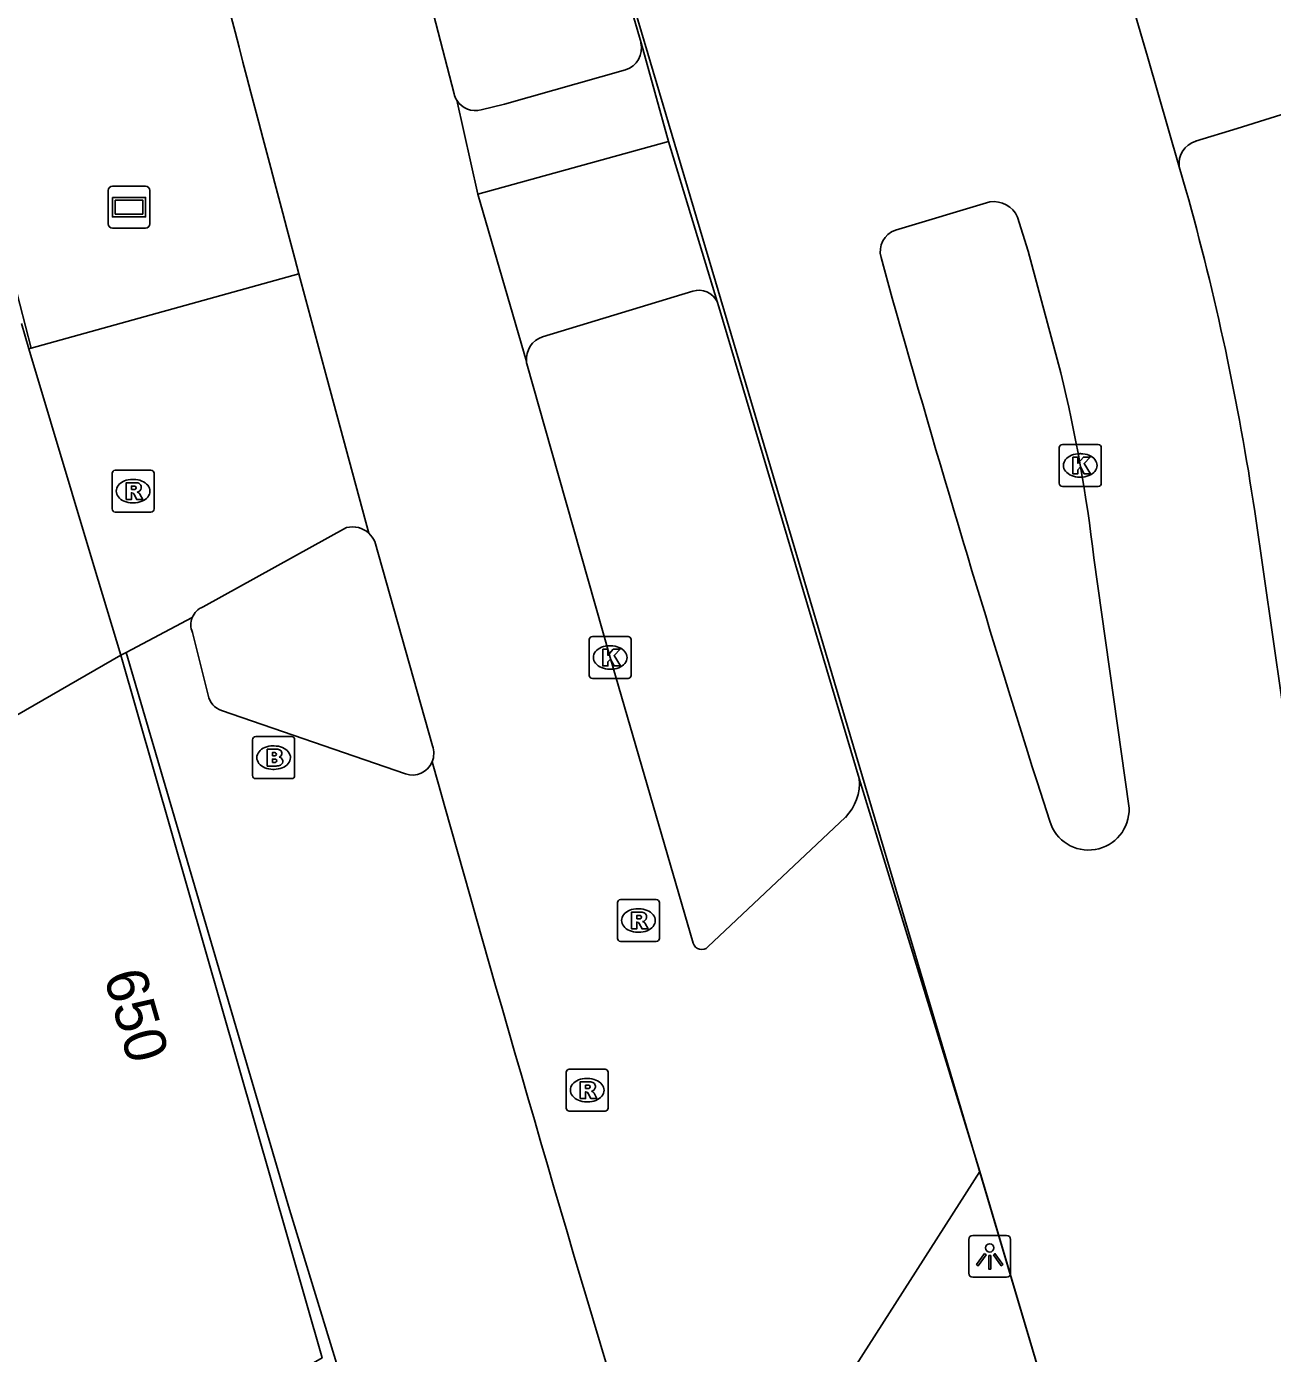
# Model space of a CAD drawing. Extents: x 155018 to 156648, y 383980 to 385733.
# Drawn here: x 156006.43 to 156036.11, y 385052.88 to 385084.51 of the extents above; entities that cross this region are included whole.
import ezdxf

# ---------------------------------------------------------------- set-up
doc = ezdxf.new("R2010")
doc.units = 0
for name, color, linetype in [('IMGEO_Brandkraan', 7, 'Continuous'), ('IMGEO_Fietspad_gesloten', 7, 'Continuous'), ('IMGEO_Kolk', 7, 'Continuous'), ('IMGEO_Lichtpunt', 7, 'Continuous'), ('IMGEO_Lijnafwatering', 7, 'Continuous'), ('IMGEO_Pand', 7, 'Continuous'), ('IMGEO_Pand_nummerreeks', 7, 'Continuous'), ('IMGEO_Parkeervlak_open', 7, 'Continuous'), ('IMGEO_Reclamebord', 7, 'Continuous'), ('IMGEO_Rijbaan_lokaal_gesloten', 7, 'Continuous'), ('IMGEO_Rijbaan_regionaal_gesloten', 7, 'Continuous'), ('IMGEO_Rioolput', 7, 'Continuous'), ('IMGEO_Voetpad_gesloten', 7, 'Continuous')]:
    doc.layers.add(name, color=color, linetype=linetype)

msp = doc.modelspace()

# ---------------------------------------------------------------- linework, layer by layer
at = {"layer": 'IMGEO_Brandkraan'}
for p, q in [((156011.812, 385066.654), (156011.812, 385067.506)), ((156011.887, 385067.58), (156012.739, 385067.58)), ((156012.3, 385067.36), (156012.325, 385067.36)), ((156012.813, 385067.506), (156012.813, 385066.654)), ((156012.323, 385066.8), (156012.298, 385066.8)), ((156012.739, 385066.58), (156011.887, 385066.58))]:
    msp.add_line(p, q, dxfattribs=at)
for points in [[(156011.812, 385066.654), (156011.812, 385067.506)], [(156011.887, 385067.58), (156012.739, 385067.58)], [(156012.813, 385067.506), (156012.813, 385066.654)], [(156012.16, 385067.28), (156012.16, 385066.88), (156012.373, 385066.88)], [(156012.391, 385067.28), (156012.16, 385067.28)], [(156012.339, 385067.199), (156012.285, 385067.199), (156012.285, 385067.123)], [(156012.285, 385067.123), (156012.338, 385067.123)], [(156012.347, 385067.047), (156012.285, 385067.047), (156012.285, 385066.966)], [(156012.285, 385066.966), (156012.347, 385066.966)], [(156012.739, 385066.58), (156011.887, 385066.58)]]:
    msp.add_lwpolyline(points, dxfattribs=at)
for centre, radius, start, end in [((156011.889, 385067.504), 0.0765, 91.552, 178.448), ((156011.889, 385067.504), 0.0765, 91.552, 178.448), ((156012.737, 385067.504), 0.0765, 1.552, 88.448), ((156012.737, 385067.504), 0.0765, 1.552, 88.448), ((156012.34, 385067.161), 0.0379, 267.8285, 90.9355), ((156012.348, 385067.006), 0.0404, 269.8759, 90.5077), ((156012.395, 385067.135), 0.145, 59.4692, 91.5367), ((156012.42, 385067.182), 0.0922, 285.5137, 58.1501), ((156012.425, 385066.99), 0.105, 301.3115, 78.989), ((156012.379, 385067.131), 0.251, 268.6676, 293.5347), ((156011.889, 385066.656), 0.0765, 181.552, 268.448), ((156011.889, 385066.656), 0.0765, 181.552, 268.448), ((156012.737, 385066.656), 0.0765, 271.552, 358.448), ((156012.737, 385066.656), 0.0765, 271.552, 358.448)]:
    msp.add_arc(centre, radius, start, end, dxfattribs=at)
for centre, major_axis, ratio, start_param, end_param in [((156012.299, 385067.08), (-0.387, 0.002), 0.722429, 4.712389, 7.853982), ((156012.324, 385067.08), (-0.39, 0.002), 0.717154, 1.570796, 4.712389)]:
    msp.add_ellipse(centre, major_axis=major_axis, ratio=ratio, start_param=start_param, end_param=end_param, dxfattribs=at)
at = {"layer": 'IMGEO_Fietspad_gesloten'}
for points in [[(156034.281, 385081.773), (156035.267, 385082.077), (156037.501, 385082.778)], [(156021.719, 385081.767), (156017.182, 385080.511)], [(156018.721, 385077.114), (156022.299, 385078.201)]]:
    msp.add_lwpolyline(points, dxfattribs=at)
for centre, radius, start, end in [((156034.44, 385081.242), 0.554, 106.6357, 188.0082), ((156022.439, 385077.73), 0.491, 26.88, 106.5076), ((156018.907, 385076.571), 0.574, 108.892, 184.8085)]:
    msp.add_arc(centre, radius, start, end, dxfattribs=at)
at = {"layer": 'IMGEO_Kolk'}
for p, q in [((156031.031, 385073.62), (156031.031, 385074.472)), ((156031.106, 385074.546), (156031.958, 385074.546)), ((156031.519, 385074.326), (156031.544, 385074.326)), ((156032.032, 385074.472), (156032.032, 385073.62)), ((156031.542, 385073.766), (156031.517, 385073.766)), ((156031.958, 385073.546), (156031.106, 385073.546)), ((156019.832, 385069.041), (156019.832, 385069.893)), ((156019.907, 385069.967), (156020.759, 385069.967)), ((156020.833, 385069.893), (156020.833, 385069.041)), ((156020.32, 385069.747), (156020.345, 385069.747)), ((156020.759, 385068.967), (156019.907, 385068.967)), ((156020.343, 385069.187), (156020.318, 385069.187))]:
    msp.add_line(p, q, dxfattribs=at)
for points in [[(156031.031, 385073.62), (156031.031, 385074.472)], [(156031.106, 385074.546), (156031.958, 385074.546)], [(156032.032, 385074.472), (156032.032, 385073.62)], [(156031.352, 385074.246), (156031.475, 385074.246), (156031.475, 385074.095), (156031.605, 385074.246), (156031.769, 385074.246), (156031.623, 385074.095), (156031.776, 385073.846), (156031.624, 385073.846), (156031.539, 385074.01), (156031.475, 385073.943), (156031.475, 385073.846), (156031.352, 385073.846), (156031.352, 385074.246)], [(156031.958, 385073.546), (156031.106, 385073.546)], [(156019.832, 385069.041), (156019.832, 385069.893)], [(156019.907, 385069.967), (156020.759, 385069.967)], [(156020.833, 385069.893), (156020.833, 385069.041)], [(156020.153, 385069.667), (156020.276, 385069.667), (156020.276, 385069.516), (156020.406, 385069.667), (156020.57, 385069.667), (156020.424, 385069.516), (156020.577, 385069.267), (156020.425, 385069.267), (156020.34, 385069.431), (156020.276, 385069.364), (156020.276, 385069.267), (156020.153, 385069.267), (156020.153, 385069.667)], [(156020.759, 385068.967), (156019.907, 385068.967)]]:
    msp.add_lwpolyline(points, dxfattribs=at)
for centre, start, end in [((156031.108, 385074.47), 91.552, 178.448), ((156031.108, 385074.47), 91.552, 178.448), ((156031.956, 385074.47), 1.552, 88.448), ((156031.956, 385074.47), 1.552, 88.448), ((156031.108, 385073.622), 181.552, 268.448), ((156031.108, 385073.622), 181.552, 268.448), ((156031.956, 385073.622), 271.552, 358.448), ((156031.956, 385073.622), 271.552, 358.448), ((156019.909, 385069.891), 91.552, 178.448), ((156019.909, 385069.891), 91.552, 178.448), ((156020.757, 385069.891), 1.552, 88.448), ((156020.757, 385069.891), 1.552, 88.448), ((156019.909, 385069.043), 181.552, 268.448), ((156019.909, 385069.043), 181.552, 268.448), ((156020.757, 385069.043), 271.552, 358.448), ((156020.757, 385069.043), 271.552, 358.448)]:
    msp.add_arc(centre, 0.0765, start, end, dxfattribs=at)
for centre, major_axis, ratio, start_param, end_param in [((156031.518, 385074.046), (-0.387, 0.002), 0.722429, 4.712389, 7.853982), ((156031.543, 385074.046), (-0.39, 0.002), 0.717154, 1.570796, 4.712389), ((156020.319, 385069.467), (-0.387, 0.002), 0.722429, 4.712389, 7.853982), ((156020.344, 385069.467), (-0.39, 0.002), 0.717154, 1.570796, 4.712389)]:
    msp.add_ellipse(centre, major_axis=major_axis, ratio=ratio, start_param=start_param, end_param=end_param, dxfattribs=at)
at = {"layer": 'IMGEO_Lichtpunt'}
for p, q in [((156029.777, 385055.689), (156028.969, 385055.689)), ((156029.777, 385055.689), (156028.969, 385055.689)), ((156028.875, 385055.594), (156028.875, 385054.787)), ((156028.875, 385055.594), (156028.875, 385054.787)), ((156029.871, 385054.787), (156029.871, 385055.594)), ((156029.871, 385054.787), (156029.871, 385055.594)), ((156028.969, 385054.693), (156029.777, 385054.693)), ((156028.969, 385054.693), (156029.777, 385054.693))]:
    msp.add_line(p, q, dxfattribs=at)
for points in [[(156029.249, 385055.258), (156029.288, 385055.23), (156029.1, 385054.968), (156029.062, 385054.995), (156029.249, 385055.258)], [(156029.351, 385055.21), (156029.398, 385055.21), (156029.398, 385054.888), (156029.351, 385054.888), (156029.351, 385055.21)], [(156029.461, 385055.23), (156029.499, 385055.257), (156029.686, 385054.995), (156029.647, 385054.967), (156029.461, 385055.23)]]:
    msp.add_lwpolyline(points, dxfattribs=at)
msp.add_circle((156029.374, 385055.392), 0.0994, dxfattribs=at)
for centre, start, end in [((156028.969, 385055.594), 90, 180), ((156028.969, 385055.594), 90, 180), ((156029.777, 385055.594), 0, 90), ((156029.777, 385055.594), 0, 90), ((156028.969, 385054.787), 180, 270), ((156028.969, 385054.787), 180, 270), ((156029.777, 385054.787), 270, 0), ((156029.777, 385054.787), 270, 360)]:
    msp.add_arc(centre, 0.0946, start, end, dxfattribs=at)
at = {"layer": 'IMGEO_Lijnafwatering'}
for points in [[(156024.518, 385072.78), (156019.679, 385089.092), (156019.463, 385089.975), (156019.253, 385090.859), (156019.051, 385091.745)], [(156030.132, 385053.855), (156029.482, 385056.047), (156024.518, 385072.78)], [(156035.988, 385035.004), (156034.403, 385039.881), (156032.863, 385044.772), (156031.371, 385049.678), (156030.132, 385053.855)]]:
    msp.add_lwpolyline(points, dxfattribs=at)
at = {"layer": 'IMGEO_Pand'}
for points in [[(155972.197, 385048.471), (156008.671, 385069.52)], [(156008.671, 385069.52), (156013.469, 385052.769), (155984.292, 385035.94)]]:
    msp.add_lwpolyline(points, dxfattribs=at)
at = {"layer": 'IMGEO_Parkeervlak_open'}
for points in [[(156010.379, 385070.065), (156010.757, 385068.571)], [(156029.136, 384994.099), (156032.711, 384996.172), (156033.064, 384996.374), (156024.751, 385019.02), (156019.719, 385033.828), (156015.201, 385048.103), (156012.694, 385056.311), (156008.803, 385069.59)], [(156011.074, 385068.203), (156015.455, 385066.691)]]:
    msp.add_lwpolyline(points, dxfattribs=at)
for centre, radius, start, end in [((156010.79, 385070.248), 0.45, 157.5671, 204.0467), ((156011.198, 385068.631), 0.445, 187.7, 253.7841), ((156015.618, 385067.175), 0.511, 251.44, 337.2708)]:
    msp.add_arc(centre, radius, start, end, dxfattribs=at)
at = {"layer": 'IMGEO_Reclamebord'}
for p, q in [((156008.472, 385080.703), (156009.262, 385080.703)), ((156009.262, 385080.703), (156008.472, 385080.703)), ((156008.372, 385079.803), (156008.372, 385080.603)), ((156008.372, 385080.603), (156008.372, 385079.803)), ((156009.362, 385080.603), (156009.362, 385079.803)), ((156009.362, 385079.803), (156009.362, 385080.603)), ((156009.262, 385079.703), (156008.472, 385079.703)), ((156008.472, 385079.703), (156009.262, 385079.703))]:
    msp.add_line(p, q, dxfattribs=at)
for points in [[(156008.473, 385080.435), (156009.261, 385080.435), (156009.261, 385079.971), (156008.473, 385079.971), (156008.473, 385080.435)], [(156008.538, 385080.37), (156008.538, 385080.036), (156009.196, 385080.036), (156009.196, 385080.37), (156008.538, 385080.37)]]:
    msp.add_lwpolyline(points, dxfattribs=at)
for centre, start, end in [((156008.472, 385080.603), 90, 180), ((156008.472, 385080.603), 90, 180), ((156009.262, 385080.603), 0, 90), ((156009.262, 385080.603), 360, 90), ((156008.472, 385079.803), 180, 270), ((156008.472, 385079.803), 180, 270), ((156009.262, 385079.803), 270, 0), ((156009.262, 385079.803), 270, 0)]:
    msp.add_arc(centre, 0.1, start, end, dxfattribs=at)
at = {"layer": 'IMGEO_Rijbaan_lokaal_gesloten'}
for points in [[(156002.342, 385093.105), (156006.534, 385076.842)], [(156016.614, 385082.903), (156015.301, 385087.968), (156013.986, 385093.133)], [(156017.182, 385080.511), (156016.678, 385082.751)], [(156017.182, 385080.511), (156018.335, 385076.523)], [(156006.534, 385076.842), (156012.915, 385078.615)], [(156014.581, 385072.43), (156014.508, 385072.696), (156013.577, 385076.135), (156013.246, 385077.375), (156012.915, 385078.615)], [(156006.482, 385076.828), (156006.303, 385077.425)], [(156006.534, 385076.842), (156006.482, 385076.828)], [(156006.482, 385076.828), (156008.032, 385071.655), (156008.671, 385069.52)], [(156022.307, 385062.656), (156020.333, 385069.467), (156018.931, 385074.397), (156018.343, 385076.465), (156018.338, 385076.494), (156018.335, 385076.523)], [(156010.631, 385070.673), (156014.052, 385072.562)], [(156016.096, 385067.358), (156014.723, 385072.229)], [(156008.803, 385069.59), (156010.374, 385070.42)], [(156008.671, 385069.52), (156008.803, 385069.59)], [(156025.937, 385065.657), (156022.662, 385062.567)], [(156096.005, 384889.122), (156092.909, 384895.285), (156092.02, 384897.077), (156091.067, 384898.836), (156090.049, 384900.559), (156086.705, 384906.394), (156080.476, 384917.441), (156074.405, 384928.575), (156068.494, 384939.796), (156062.513, 384952.087), (156056.957, 384964.576), (156051.834, 384977.248), (156049.091, 384984.184), (156046.375, 384991.13), (156043.687, 384998.086), (156041.559, 385003.679), (156039.454, 385009.281), (156037.369, 385014.89), (156033.423, 385025.897), (156029.714, 385036.985), (156026.244, 385048.151), (156025.327, 385051.243), (156029.135, 385057.216)]]:
    msp.add_lwpolyline(points, dxfattribs=at)
for centre, radius, start, end in [((157560.044, 385490.073), 1600.908, 194.039741, 194.893041), ((156017.14, 385083.035), 0.542, 194.0875, 211.5798), ((156014.193, 385072.001), 0.579, 47.8908, 104.0877), ((156014.193, 385072.005), 0.575, 22.8913, 47.5886), ((156010.794, 385070.251), 0.453, 111.0692, 158.032), ((156015.616, 385067.177), 0.513, 337.1924, 20.6969), ((156876.679, 385307.965), 893.694, 195.643575, 196.781826), ((156025.097, 385066.474), 1.172, 315.7775, 5.3618), ((156022.512, 385062.722), 0.216, 197.894, 313.9576)]:
    msp.add_arc(centre, radius, start, end, dxfattribs=at)
at = {"layer": 'IMGEO_Rijbaan_regionaal_gesloten'}
for points in [[(156020.786, 385085.113), (156020.893, 385084.719), (156021.066, 385084.12)], [(156033.891, 385081.165), (156033.137, 385083.795), (156032.796, 385084.931)], [(156021.066, 385084.12), (156021.719, 385081.767)], [(156021.719, 385081.767), (156022.877, 385077.952)], [(156034.049, 385080.614), (156033.891, 385081.165)], [(156027.128, 385079.653), (156029.379, 385080.328)], [(156030.037, 385079.966), (156030.293, 385079.152), (156031.069, 385076.254)], [(156027.052, 385078.035), (156026.787, 385079.005)], [(156022.877, 385077.952), (156022.92, 385077.827), (156026.264, 385066.584)], [(156036.687, 385066.51), (156036.605, 385066.737), (156036.55, 385066.971), (156035.688, 385072.948)], [(156031.855, 385071.841), (156032.694, 385065.875)], [(156026.264, 385066.584), (156029.135, 385057.216)], [(156030.805, 385065.562), (156030.502, 385066.505)], [(156029.135, 385057.216), (156031.371, 385049.678)]]:
    msp.add_lwpolyline(points, dxfattribs=at)
for centre, radius, start, end in [((156029.466, 385079.707), 0.627, 24.3759, 97.9892), ((155973.365, 385063.631), 63.016, 8.50208, 15.63435), ((156027.294, 385079.152), 0.528, 108.3131, 196.1771), ((156420.674, 385189.533), 409.109, 195.81542, 197.50099), ((155995.48, 385067.639), 36.616, 6.5899, 13.6082), ((156031.729, 385065.842), 0.966, 196.8606, 1.9558)]:
    msp.add_arc(centre, radius, start, end, dxfattribs=at)
at = {"layer": 'IMGEO_Rioolput'}
for p, q in [((156008.463, 385073.007), (156008.463, 385073.859)), ((156008.538, 385073.933), (156009.39, 385073.933)), ((156008.951, 385073.713), (156008.976, 385073.713)), ((156009.464, 385073.859), (156009.464, 385073.007)), ((156008.974, 385073.153), (156008.949, 385073.153)), ((156009.39, 385072.933), (156008.538, 385072.933)), ((156020.503, 385062.771), (156020.503, 385063.623)), ((156020.578, 385063.697), (156021.43, 385063.697)), ((156021.504, 385063.623), (156021.504, 385062.771)), ((156020.991, 385063.477), (156021.016, 385063.477)), ((156021.014, 385062.917), (156020.989, 385062.917)), ((156021.43, 385062.697), (156020.578, 385062.697)), ((156019.283, 385058.727), (156019.283, 385059.579)), ((156019.358, 385059.653), (156020.21, 385059.653)), ((156019.771, 385059.433), (156019.796, 385059.433)), ((156020.284, 385059.579), (156020.284, 385058.727)), ((156019.794, 385058.873), (156019.769, 385058.873)), ((156020.21, 385058.653), (156019.358, 385058.653))]:
    msp.add_line(p, q, dxfattribs=at)
for points in [[(156008.463, 385073.007), (156008.463, 385073.859)], [(156008.538, 385073.933), (156009.39, 385073.933)], [(156009.464, 385073.859), (156009.464, 385073.007)], [(156009.052, 385073.631), (156008.8, 385073.633), (156008.8, 385073.233)], [(156008.8, 385073.233), (156008.924, 385073.233), (156008.924, 385073.395), (156008.935, 385073.395)], [(156008.978, 385073.552), (156008.924, 385073.552), (156008.924, 385073.471)], [(156008.924, 385073.471), (156008.976, 385073.471)], [(156008.982, 385073.366), (156009.053, 385073.233), (156009.193, 385073.233), (156009.128, 385073.359)], [(156009.39, 385072.933), (156008.538, 385072.933)], [(156020.503, 385062.771), (156020.503, 385063.623)], [(156020.578, 385063.697), (156021.43, 385063.697)], [(156021.504, 385063.623), (156021.504, 385062.771)], [(156021.092, 385063.395), (156020.84, 385063.397), (156020.84, 385062.997)], [(156021.018, 385063.316), (156020.964, 385063.316), (156020.964, 385063.235)], [(156020.964, 385063.235), (156021.016, 385063.235)], [(156020.84, 385062.997), (156020.964, 385062.997), (156020.964, 385063.159), (156020.975, 385063.159)], [(156021.022, 385063.13), (156021.093, 385062.997), (156021.233, 385062.997), (156021.168, 385063.123)], [(156021.43, 385062.697), (156020.578, 385062.697)], [(156019.283, 385058.727), (156019.283, 385059.579)], [(156019.358, 385059.653), (156020.21, 385059.653)], [(156020.284, 385059.579), (156020.284, 385058.727)], [(156019.872, 385059.351), (156019.62, 385059.353), (156019.62, 385058.953)], [(156019.62, 385058.953), (156019.744, 385058.953), (156019.744, 385059.115), (156019.755, 385059.115)], [(156019.798, 385059.272), (156019.744, 385059.272), (156019.744, 385059.191)], [(156019.744, 385059.191), (156019.796, 385059.191)], [(156019.802, 385059.086), (156019.873, 385058.953), (156020.013, 385058.953), (156019.948, 385059.079)], [(156020.21, 385058.653), (156019.358, 385058.653)]]:
    msp.add_lwpolyline(points, dxfattribs=at)
for centre, radius, start, end in [((156008.54, 385073.857), 0.0765, 91.552, 178.448), ((156008.54, 385073.857), 0.0765, 91.552, 178.448), ((156009.388, 385073.857), 0.0765, 1.552, 88.448), ((156009.388, 385073.857), 0.0765, 1.552, 88.448), ((156008.934, 385073.342), 0.0533, 26.0293, 88.6989), ((156008.96, 385073.66), 0.19, 274.7715, 282.9687), ((156008.984, 385073.456), 0.0964, 77.0061, 93.1865), ((156008.998, 385073.513), 0.0378, 276.6634, 79.6772), ((156009.051, 385073.521), 0.109, 350.3612, 89.416), ((156009.049, 385073.521), 0.112, 277.5842, 350.9817), ((156009.033, 385073.306), 0.108, 29.5134, 73.7905), ((156008.54, 385073.009), 0.0765, 181.552, 268.448), ((156008.54, 385073.009), 0.0765, 181.552, 268.448), ((156009.388, 385073.009), 0.0765, 271.552, 358.448), ((156009.388, 385073.009), 0.0765, 271.552, 358.448), ((156020.58, 385063.621), 0.0765, 91.552, 178.448), ((156020.58, 385063.621), 0.0765, 91.552, 178.448), ((156021.428, 385063.621), 0.0765, 1.552, 88.448), ((156021.428, 385063.621), 0.0765, 1.552, 88.448), ((156021, 385063.424), 0.19, 274.7715, 282.9687), ((156021.024, 385063.22), 0.0964, 77.0061, 93.1865), ((156021.038, 385063.277), 0.0378, 276.6634, 79.6772), ((156021.091, 385063.285), 0.109, 350.3612, 89.416), ((156021.089, 385063.285), 0.112, 277.5842, 350.9817), ((156020.974, 385063.106), 0.0533, 26.0293, 88.6989), ((156021.073, 385063.07), 0.108, 29.5134, 73.7905), ((156020.58, 385062.773), 0.0765, 181.552, 268.448), ((156020.58, 385062.773), 0.0765, 181.552, 268.448), ((156021.428, 385062.773), 0.0765, 271.552, 358.448), ((156021.428, 385062.773), 0.0765, 271.552, 358.448), ((156019.36, 385059.577), 0.0765, 91.552, 178.448), ((156019.36, 385059.577), 0.0765, 91.552, 178.448), ((156020.208, 385059.577), 0.0765, 1.552, 88.448), ((156020.208, 385059.577), 0.0765, 1.552, 88.448), ((156019.754, 385059.062), 0.0533, 26.0293, 88.6989), ((156019.78, 385059.38), 0.19, 274.7715, 282.9687), ((156019.804, 385059.176), 0.0964, 77.0061, 93.1865), ((156019.818, 385059.233), 0.0378, 276.6634, 79.6772), ((156019.871, 385059.241), 0.109, 350.3612, 89.416), ((156019.869, 385059.241), 0.112, 277.5842, 350.9817), ((156019.853, 385059.026), 0.108, 29.5134, 73.7905), ((156019.36, 385058.729), 0.0765, 181.552, 268.448), ((156019.36, 385058.729), 0.0765, 181.552, 268.448), ((156020.208, 385058.729), 0.0765, 271.552, 358.448), ((156020.208, 385058.729), 0.0765, 271.552, 358.448)]:
    msp.add_arc(centre, radius, start, end, dxfattribs=at)
for centre, major_axis, ratio, start_param, end_param in [((156008.95, 385073.433), (-0.387, 0.002), 0.722429, 4.712389, 7.853982), ((156008.975, 385073.433), (-0.39, 0.002), 0.717154, 1.570796, 4.712389), ((156020.99, 385063.197), (-0.387, 0.002), 0.722429, 4.712389, 7.853982), ((156021.015, 385063.197), (-0.39, 0.002), 0.717154, 1.570796, 4.712389), ((156019.77, 385059.153), (-0.387, 0.002), 0.722429, 4.712389, 7.853982), ((156019.795, 385059.153), (-0.39, 0.002), 0.717154, 1.570796, 4.712389)]:
    msp.add_ellipse(centre, major_axis=major_axis, ratio=ratio, start_param=start_param, end_param=end_param, dxfattribs=at)
at = {"layer": 'IMGEO_Voetpad_gesloten'}
msp.add_lwpolyline([(156020.695, 385083.477), (156017.812, 385082.655), (156017.255, 385082.52)], dxfattribs=at)
for centre, radius, start, end in [((156020.534, 385083.998), 0.545, 287.137, 12.8945), ((156017.123, 385083.027), 0.524, 211.8167, 284.5462)]:
    msp.add_arc(centre, radius, start, end, dxfattribs=at)

# ---------------------------------------------------------------- texts
at = {"layer": 'IMGEO_Pand_nummerreeks'}
msp.add_text('650', height=1, rotation=285.9853, dxfattribs=at).set_placement((156008.259, 385061.88))

doc.saveas('drawing.dxf')
